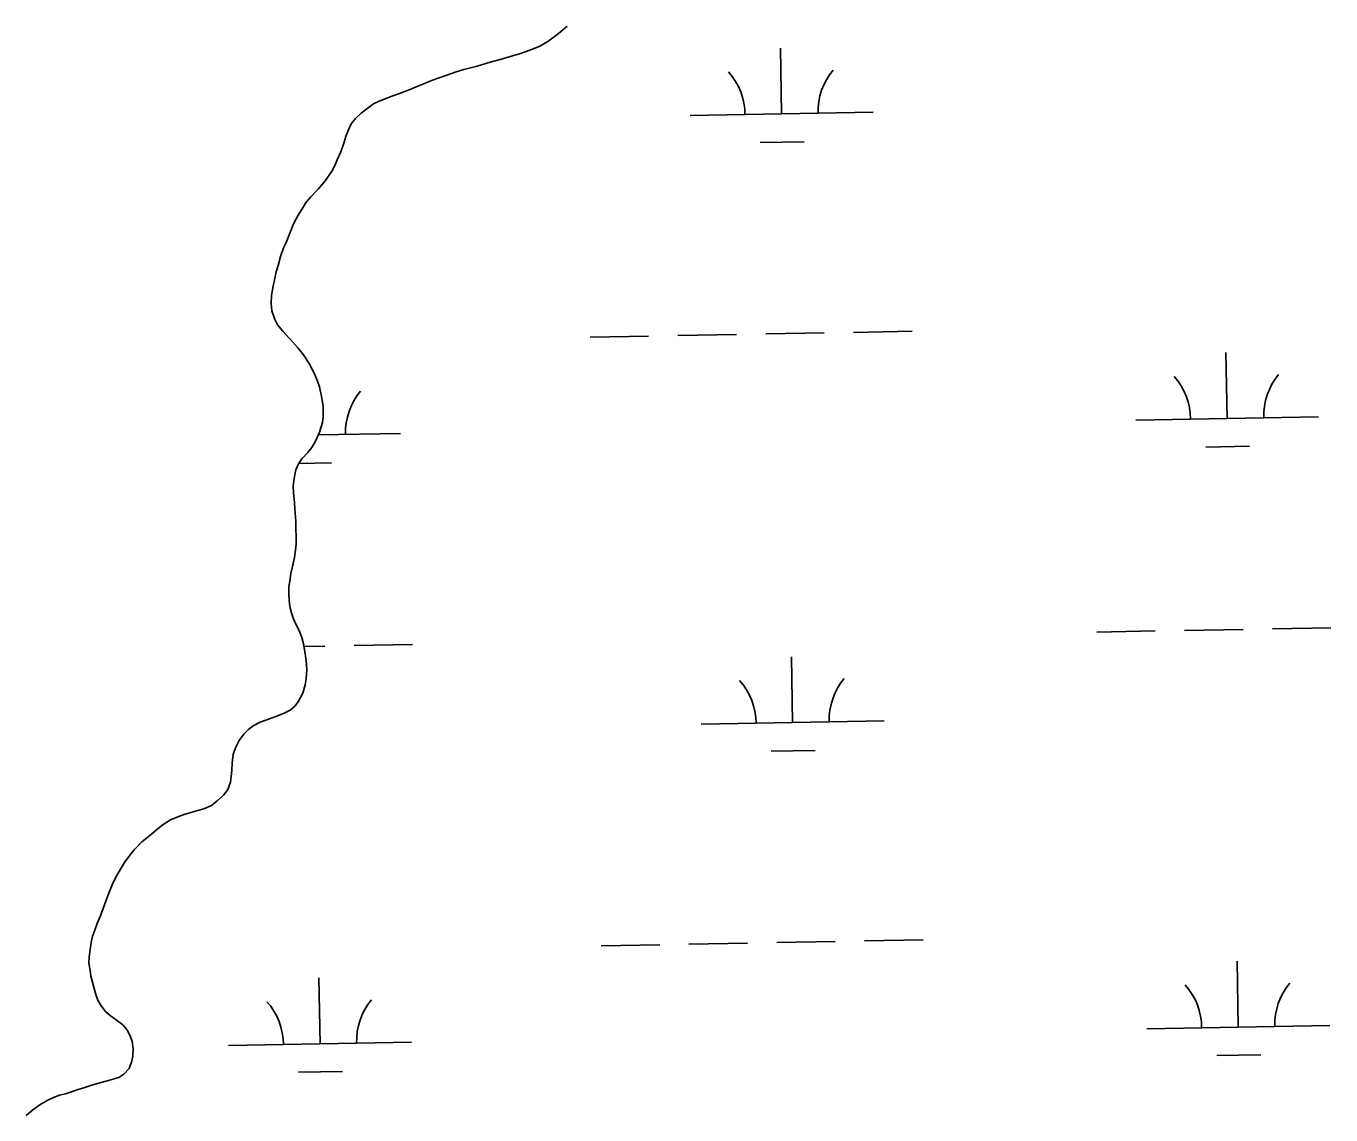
# Model space of a CAD drawing. Extents: x 3925854 to 3964121, y 224593 to 250589.
# Drawn here: x 3939091 to 3939804, y 244160 to 244755 of the extents above; entities that cross this region are included whole.
import ezdxf

# ---------------------------------------------------------------- set-up
doc = ezdxf.new("R2010")
doc.units = 0
doc.layers.add('V-TOPO-SHOR', color=7, linetype='Continuous')
doc.layers.add('V-WETL-SWMP', color=7, linetype='Continuous')

msp = doc.modelspace()

# ---------------------------------------------------------------- linework, layer by layer
at = {"layer": 'V-TOPO-SHOR'}
for points in [[(3939386.808, 244754.865), (3939383.027, 244751.533), (3939380.549, 244749.485), (3939376.384, 244746.415), (3939371.962, 244743.865), (3939368.845, 244742.597), (3939364.431, 244740.955), (3939360.798, 244739.691), (3939356.905, 244738.561), (3939351.588, 244737.053), (3939344.842, 244735.171), (3939337.707, 244733.033), (3939334.725, 244732.284), (3939330.447, 244731.155), (3939326.165, 244729.9), (3939320.584, 244727.876), (3939316.299, 244726.361), (3939313.184, 244725.224), (3939308.9, 244723.451), (3939304.355, 244721.677), (3939301.367, 244720.409), (3939296.694, 244718.509), (3939292.151, 244716.866), (3939287.738, 244715.353), (3939283.712, 244713.575), (3939280.984, 244712.305), (3939277.336, 244709.618), (3939274.342, 244707.316), (3939271.211, 244704.367), (3939268.726, 244701.412)], [(3939268.726, 244701.412), (3939267.274, 244698.191), (3939265.947, 244694.449), (3939264.753, 244690.836), (3939263.16, 244686.191), (3939261.18, 244681.682), (3939259.861, 244678.716), (3939258.282, 244675.624), (3939254.872, 244670.477), (3939250.819, 244665.726), (3939246.641, 244661.361), (3939243.896, 244658.15), (3939242.322, 244655.578), (3939239.827, 244651.457), (3939237.329, 244646.823), (3939235.213, 244641.664), (3939233.228, 244636.507), (3939231.91, 244633.67), (3939230.185, 244628.899), (3939228.85, 244623.992), (3939227.914, 244620.508), (3939226.972, 244616.246), (3939226.028, 244611.853), (3939225.344, 244607.589), (3939225.047, 244603.321), (3939225.53, 244599.307), (3939227.041, 244594.506), (3939228.567, 244591.516), (3939231.514, 244588.127), (3939234.975, 244584.344), (3939237.025, 244582.128), (3939239.716, 244578.999), (3939242.788, 244575.22), (3939245.854, 244570.535), (3939248.525, 244565.208), (3939250.428, 244560.79), (3939251.435, 244557.677), (3939252.684, 244552.361), (3939253.545, 244547.048), (3939253.495, 244541.486), (3939253.078, 244538.125), (3939251.48, 244532.962), (3939249.238, 244527.934), (3939247.267, 244524.459), (3939245.043, 244521.762), (3939241.908, 244518.294), (3939239.944, 244515.595), (3939238.492, 244512.242), (3939237.814, 244508.755), (3939237.122, 244503.586), (3939237.218, 244499.573), (3939237.818, 244494.392), (3939238.045, 244490.767), (3939238.508, 244484.293), (3939238.596, 244479.634), (3939238.826, 244476.138), (3939238.789, 244471.868), (3939238.371, 244468.378), (3939237.818, 244464.501), (3939236.876, 244460.111), (3939235.932, 244455.72), (3939235.248, 244451.456), (3939234.834, 244448.482), (3939234.795, 244444.085), (3939235.139, 244439.035), (3939235.631, 244435.926), (3939237.017, 244431.772), (3939238.285, 244428.655), (3939240.319, 244424.498), (3939241.838, 244420.603), (3939242.715, 244417.232), (3939243.583, 244413.082), (3939244.189, 244408.161), (3939244.533, 244403.242), (3939244.23, 244398.068), (3939243.686, 244394.837), (3939242.35, 244390.192), (3939240.114, 244385.94), (3939238.281, 244383.368), (3939235.414, 244380.935), (3939232.163, 244379.28), (3939227.621, 244377.509), (3939223.597, 244376.12), (3939219.052, 244374.349), (3939215.284, 244372.44), (3939212.939, 244370.519), (3939210.197, 244367.826), (3939207.579, 244364.354), (3939205.736, 244360.748), (3939204.409, 244356.877), (3939203.85, 244351.966), (3939203.555, 244347.958), (3939203.268, 244344.724), (3939202.852, 244341.621), (3939201.394, 244337.624), (3939199.039, 244334.539), (3939195.648, 244331.332), (3939192.52, 244328.901), (3939188.365, 244327.126), (3939184.992, 244326.12), (3939181.232, 244325.119)], [(3939181.232, 244325.119), (3939177.47, 244323.986), (3939174.094, 244322.72), (3939170.066, 244320.945), (3939166.163, 244318.391), (3939162.646, 244315.833), (3939159.65, 244313.271), (3939157.041, 244310.965), (3939154.436, 244308.917), (3939152.347, 244306.736), (3939150.258, 244304.555), (3939148.036, 244301.984), (3939144.892, 244297.741), (3939142.791, 244294.008), (3939140.69, 244290.532), (3939138.979, 244287.184), (3939137.396, 244283.704), (3939135.94, 244279.964), (3939134.218, 244275.19), (3939133.024, 244271.967), (3939131.57, 244268.227), (3939129.983, 244264.359), (3939128.787, 244260.746), (3939127.466, 244257.522), (3939126.788, 244254.035), (3939126.108, 244250.16), (3939125.684, 244246.023), (3939125.524, 244242.658), (3939126.139, 244238.902), (3939126.628, 244235.662), (3939127.375, 244232.291), (3939128.381, 244228.918), (3939129.258, 244225.547), (3939130.396, 244222.432), (3939132.18, 244219.311), (3939134.611, 244216.184), (3939137.308, 244213.961), (3939140.397, 244211.735), (3939143.995, 244208.987), (3939146.172, 244206.38), (3939147.954, 244203.001), (3939149.092, 244199.886), (3939149.705, 244195.867), (3939149.541, 244191.857), (3939148.734, 244188.63), (3939147.411, 244185.148), (3939144.667, 244182.068), (3939141.806, 244180.28), (3939138.041, 244179.018), (3939134.281, 244178.017), (3939130.259, 244176.886), (3939127.146, 244176.008), (3939123.255, 244174.746), (3939119.622, 244173.614), (3939116.507, 244172.606), (3939112.614, 244171.347), (3939109.501, 244170.466), (3939106.127, 244169.331), (3939102.619, 244167.681), (3939098.716, 244165.256), (3939094.81, 244162.573), (3939091.163, 244159.499)]]:
    msp.add_lwpolyline(points, dxfattribs=at)
at = {"layer": 'V-WETL-SWMP'}
for p, q in [((3939386.808, 244754.864), (3939383.027, 244751.533)), ((3939376.383, 244746.415), (3939371.962, 244743.865)), ((3939380.55, 244749.484), (3939376.383, 244746.415)), ((3939383.027, 244751.533), (3939380.55, 244749.484)), ((3939356.906, 244738.561), (3939351.588, 244737.054)), ((3939360.798, 244739.692), (3939356.906, 244738.561)), ((3939364.432, 244740.954), (3939360.798, 244739.692)), ((3939368.845, 244742.598), (3939364.432, 244740.954)), ((3939371.962, 244743.865), (3939368.845, 244742.598)), ((3939504.029, 244706.823), (3939503.375, 244742.817)), ((3939334.725, 244732.283), (3939330.446, 244731.156)), ((3939337.708, 244733.034), (3939334.725, 244732.283)), ((3939344.843, 244735.172), (3939337.708, 244733.034)), ((3939351.588, 244737.054), (3939344.843, 244735.172)), ((3939313.185, 244725.224), (3939308.9, 244723.45)), ((3939316.3, 244726.361), (3939313.185, 244725.224)), ((3939320.583, 244727.877), (3939316.3, 244726.361)), ((3939326.165, 244729.899), (3939320.583, 244727.877)), ((3939330.446, 244731.156), (3939326.165, 244729.899)), ((3939296.694, 244718.509), (3939292.151, 244716.866)), ((3939301.368, 244720.409), (3939296.694, 244718.509)), ((3939304.355, 244721.677), (3939301.368, 244720.409)), ((3939308.9, 244723.45), (3939304.355, 244721.677)), ((3939280.983, 244712.305), (3939277.337, 244709.619)), ((3939283.712, 244713.575), (3939280.983, 244712.305)), ((3939287.738, 244715.352), (3939283.712, 244713.575)), ((3939292.151, 244716.866), (3939287.738, 244715.352)), ((3939271.21, 244704.367), (3939268.726, 244701.412)), ((3939274.341, 244707.316), (3939271.21, 244704.367)), ((3939277.337, 244709.619), (3939274.341, 244707.316)), ((3939454.037, 244705.914), (3939554.021, 244707.732)), ((3939267.275, 244698.19), (3939265.948, 244694.449)), ((3939268.726, 244701.412), (3939267.275, 244698.19)), ((3939264.753, 244690.837), (3939263.16, 244686.192)), ((3939265.948, 244694.449), (3939264.753, 244690.837)), ((3939492.312, 244691.176), (3939516.308, 244691.612)), ((3939261.18, 244681.681), (3939259.86, 244678.716)), ((3939263.16, 244686.192), (3939261.18, 244681.681)), ((3939258.281, 244675.624), (3939254.872, 244670.478)), ((3939259.86, 244678.716), (3939258.281, 244675.624)), ((3939254.872, 244670.478), (3939250.819, 244665.726)), ((3939246.641, 244661.362), (3939243.896, 244658.151)), ((3939250.819, 244665.726), (3939246.641, 244661.362)), ((3939242.321, 244655.577), (3939239.827, 244651.458)), ((3939243.896, 244658.151), (3939242.321, 244655.577)), ((3939237.328, 244646.822), (3939235.213, 244641.664)), ((3939239.827, 244651.458), (3939237.328, 244646.822)), ((3939235.213, 244641.664), (3939233.228, 244636.506)), ((3939231.909, 244633.67), (3939230.186, 244628.898)), ((3939233.228, 244636.506), (3939231.909, 244633.67)), ((3939230.186, 244628.898), (3939228.849, 244623.992)), ((3939227.913, 244620.507), (3939226.971, 244616.245)), ((3939228.849, 244623.992), (3939227.913, 244620.507)), ((3939226.027, 244611.854), (3939225.343, 244607.59)), ((3939226.971, 244616.245), (3939226.027, 244611.854)), ((3939225.343, 244607.59), (3939225.047, 244603.322)), ((3939225.047, 244603.322), (3939225.53, 244599.307)), ((3939225.53, 244599.307), (3939227.041, 244594.506)), ((3939227.041, 244594.506), (3939228.568, 244591.517)), ((3939228.568, 244591.517), (3939231.515, 244588.127)), ((3939231.515, 244588.127), (3939234.975, 244584.345)), ((3939234.975, 244584.345), (3939237.026, 244582.128)), ((3939237.026, 244582.128), (3939239.717, 244578.999)), ((3939399.386, 244584.829), (3939431.38, 244585.411)), ((3939447.378, 244585.702), (3939479.372, 244586.284)), ((3939495.37, 244586.574), (3939527.365, 244587.156)), ((3939543.362, 244587.447), (3939575.357, 244588.029)), ((3939239.717, 244578.999), (3939242.789, 244575.22)), ((3939242.789, 244575.22), (3939245.854, 244570.535)), ((3939747.567, 244540.41), (3939746.912, 244576.404)), ((3939245.854, 244570.535), (3939248.525, 244565.207)), ((3939248.525, 244565.207), (3939250.428, 244560.791)), ((3939250.428, 244560.791), (3939251.436, 244557.677)), ((3939251.436, 244557.677), (3939252.684, 244552.361)), ((3939252.684, 244552.361), (3939253.544, 244547.048)), ((3939253.544, 244547.048), (3939253.496, 244541.485)), ((3939253.496, 244541.485), (3939253.078, 244538.124)), ((3939697.575, 244539.501), (3939797.559, 244541.319)), ((3939251.481, 244532.962), (3939249.238, 244527.935)), ((3939250.774, 244531.377), (3939295.733, 244532.194)), ((3939253.078, 244538.124), (3939251.481, 244532.962)), ((3939247.267, 244524.459), (3939245.043, 244521.761)), ((3939249.238, 244527.935), (3939247.267, 244524.459)), ((3939735.849, 244524.763), (3939759.845, 244525.2)), ((3939241.908, 244518.294), (3939239.944, 244515.594)), ((3939245.043, 244521.761), (3939241.908, 244518.294)), ((3939238.491, 244512.242), (3939237.814, 244508.755)), ((3939239.944, 244515.594), (3939238.491, 244512.242)), ((3939240.056, 244515.748), (3939258.02, 244516.075)), ((3939237.814, 244508.755), (3939237.122, 244503.585)), ((3939237.122, 244503.585), (3939237.217, 244499.573)), ((3939237.217, 244499.573), (3939237.819, 244494.392)), ((3939237.819, 244494.392), (3939238.046, 244490.767)), ((3939238.046, 244490.767), (3939238.508, 244484.293)), ((3939238.508, 244484.293), (3939238.597, 244479.634)), ((3939238.597, 244479.634), (3939238.826, 244476.139)), ((3939238.826, 244476.139), (3939238.789, 244471.869)), ((3939238.37, 244468.379), (3939237.819, 244464.502)), ((3939238.789, 244471.869), (3939238.37, 244468.379)), ((3939237.819, 244464.502), (3939235.931, 244455.72)), ((3939235.931, 244455.72), (3939235.247, 244451.456)), ((3939234.834, 244448.483), (3939234.795, 244444.084)), ((3939235.247, 244451.456), (3939234.834, 244448.483)), ((3939234.795, 244444.084), (3939235.14, 244439.035)), ((3939235.14, 244439.035), (3939235.63, 244435.925)), ((3939235.63, 244435.925), (3939237.018, 244431.772)), ((3939237.018, 244431.772), (3939238.285, 244428.656)), ((3939238.285, 244428.656), (3939240.319, 244424.498)), ((3939724.262, 244424.535), (3939756.256, 244425.117)), ((3939772.254, 244425.408), (3939804.248, 244425.989)), ((3939240.319, 244424.498), (3939241.838, 244420.603)), ((3939241.838, 244420.603), (3939242.715, 244417.231)), ((3939676.27, 244423.662), (3939708.264, 244424.244)), ((3939242.715, 244417.231), (3939243.584, 244413.083)), ((3939243.018, 244415.784), (3939254.431, 244415.992)), ((3939243.584, 244413.083), (3939244.189, 244408.161)), ((3939270.429, 244416.283), (3939302.423, 244416.865)), ((3939244.189, 244408.161), (3939244.534, 244403.241)), ((3939244.534, 244403.241), (3939244.231, 244398.068)), ((3939510.077, 244374.203), (3939509.423, 244410.197)), ((3939244.231, 244398.068), (3939243.685, 244394.837)), ((3939242.351, 244390.191), (3939240.114, 244385.94)), ((3939243.685, 244394.837), (3939242.351, 244390.191)), ((3939238.281, 244383.368), (3939235.413, 244380.935)), ((3939240.114, 244385.94), (3939238.281, 244383.368)), ((3939223.596, 244376.12), (3939219.052, 244374.348)), ((3939227.62, 244377.509), (3939223.596, 244376.12)), ((3939232.164, 244379.281), (3939227.62, 244377.509)), ((3939235.413, 244380.935), (3939232.164, 244379.281)), ((3939460.085, 244373.294), (3939560.069, 244375.112)), ((3939210.197, 244367.826), (3939207.579, 244364.355)), ((3939212.938, 244370.519), (3939210.197, 244367.826)), ((3939215.283, 244372.44), (3939212.938, 244370.519)), ((3939219.052, 244374.348), (3939215.283, 244372.44)), ((3939205.736, 244360.748), (3939204.409, 244356.877)), ((3939207.579, 244364.355), (3939205.736, 244360.748)), ((3939204.409, 244356.877), (3939203.849, 244351.965)), ((3939498.36, 244358.556), (3939522.356, 244358.992)), ((3939203.555, 244347.957), (3939203.268, 244344.724)), ((3939203.849, 244351.965), (3939203.555, 244347.957)), ((3939202.853, 244341.622), (3939201.395, 244337.624)), ((3939203.268, 244344.724), (3939202.853, 244341.622)), ((3939199.04, 244334.539), (3939195.648, 244331.333)), ((3939201.395, 244337.624), (3939199.04, 244334.539)), ((3939181.231, 244325.118), (3939177.469, 244323.986)), ((3939184.992, 244326.12), (3939181.231, 244325.118)), ((3939188.365, 244327.126), (3939184.992, 244326.12)), ((3939192.521, 244328.902), (3939188.365, 244327.126)), ((3939195.648, 244331.333), (3939192.521, 244328.902)), ((3939166.163, 244318.391), (3939162.647, 244315.833)), ((3939170.067, 244320.945), (3939166.163, 244318.391)), ((3939174.094, 244322.721), (3939170.067, 244320.945)), ((3939177.469, 244323.986), (3939174.094, 244322.721)), ((3939157.041, 244310.965), (3939154.436, 244308.917)), ((3939159.649, 244313.271), (3939157.041, 244310.965)), ((3939162.647, 244315.833), (3939159.649, 244313.271)), ((3939150.257, 244304.554), (3939148.035, 244301.985)), ((3939154.436, 244308.917), (3939150.257, 244304.554)), ((3939144.893, 244297.742), (3939142.79, 244294.008)), ((3939148.035, 244301.985), (3939144.893, 244297.742)), ((3939140.69, 244290.533), (3939138.979, 244287.183)), ((3939142.79, 244294.008), (3939140.69, 244290.533)), ((3939137.396, 244283.704), (3939135.94, 244279.964)), ((3939138.979, 244287.183), (3939137.396, 244283.704)), ((3939134.217, 244275.191), (3939133.024, 244271.967)), ((3939135.94, 244279.964), (3939134.217, 244275.191)), ((3939131.569, 244268.227), (3939129.982, 244264.359)), ((3939133.024, 244271.967), (3939131.569, 244268.227)), ((3939128.787, 244260.746), (3939127.465, 244257.523)), ((3939129.982, 244264.359), (3939128.787, 244260.746)), ((3939126.788, 244254.035), (3939126.107, 244250.159)), ((3939127.465, 244257.523), (3939126.788, 244254.035)), ((3939453.426, 244253.082), (3939485.421, 244253.664)), ((3939501.418, 244253.954), (3939533.413, 244254.536)), ((3939549.41, 244254.827), (3939581.405, 244255.409)), ((3939126.107, 244250.159), (3939125.683, 244246.022)), ((3939405.434, 244252.209), (3939437.428, 244252.791)), ((3939125.683, 244246.022), (3939125.524, 244242.659)), ((3939125.524, 244242.659), (3939126.139, 244238.902)), ((3939753.615, 244207.79), (3939752.96, 244243.784)), ((3939126.139, 244238.902), (3939126.628, 244235.662)), ((3939126.628, 244235.662), (3939127.376, 244232.292)), ((3939127.376, 244232.292), (3939128.381, 244228.919)), ((3939251.79, 244198.665), (3939251.135, 244234.659)), ((3939128.381, 244228.919), (3939129.258, 244225.547)), ((3939129.258, 244225.547), (3939130.396, 244222.432)), ((3939130.396, 244222.432), (3939132.18, 244219.311)), ((3939132.18, 244219.311), (3939134.611, 244216.184)), ((3939134.611, 244216.184), (3939137.309, 244213.961)), ((3939137.309, 244213.961), (3939140.396, 244211.735)), ((3939140.396, 244211.735), (3939143.995, 244208.986)), ((3939143.995, 244208.986), (3939146.172, 244206.38)), ((3939146.172, 244206.38), (3939147.954, 244203)), ((3939703.623, 244206.881), (3939803.607, 244208.699)), ((3939147.954, 244203), (3939149.092, 244199.885)), ((3939149.092, 244199.885), (3939149.704, 244195.868)), ((3939201.798, 244197.756), (3939301.782, 244199.574)), ((3939149.54, 244191.858), (3939148.735, 244188.63)), ((3939149.704, 244195.868), (3939149.54, 244191.858)), ((3939741.897, 244192.143), (3939765.893, 244192.58)), ((3939147.411, 244185.148), (3939144.667, 244182.067)), ((3939148.735, 244188.63), (3939147.411, 244185.148)), ((3939240.072, 244183.018), (3939264.068, 244183.455)), ((3939127.147, 244176.008), (3939123.254, 244174.747)), ((3939130.26, 244176.886), (3939127.147, 244176.008)), ((3939134.281, 244178.016), (3939130.26, 244176.886)), ((3939138.042, 244179.019), (3939134.281, 244178.016)), ((3939141.805, 244180.28), (3939138.042, 244179.019)), ((3939144.667, 244182.067), (3939141.805, 244180.28)), ((3939106.127, 244169.332), (3939102.619, 244167.68)), ((3939109.501, 244170.467), (3939106.127, 244169.332)), ((3939112.614, 244171.346), (3939109.501, 244170.467)), ((3939119.621, 244173.614), (3939112.614, 244171.346)), ((3939123.254, 244174.747), (3939119.621, 244173.614)), ((3939094.811, 244162.572), (3939091.162, 244159.498)), ((3939098.716, 244165.255), (3939094.811, 244162.572)), ((3939102.619, 244167.68), (3939098.716, 244165.255))]:
    msp.add_line(p, q, dxfattribs=at)
for centre, start, end in [((3939448.787, 244706.293), 0.269879, 41.813537), ((3939559.254, 244708.302), 140.269876, 181.813534), ((3939692.324, 244539.88), 0.269879, 41.813537), ((3939802.792, 244541.889), 140.269876, 181.813534), ((3939300.967, 244532.764), 140.269876, 181.813534), ((3939454.835, 244373.673), 0.269879, 41.813537), ((3939565.302, 244375.682), 140.269876, 181.813534), ((3939698.372, 244207.26), 0.269879, 41.813537), ((3939808.84, 244209.269), 140.269876, 181.813534), ((3939196.547, 244198.135), 0.269879, 41.813537), ((3939307.015, 244200.144), 140.269876, 181.813534)]:
    msp.add_arc(centre, 35.246, start, end, dxfattribs=at)

doc.saveas('drawing.dxf')
